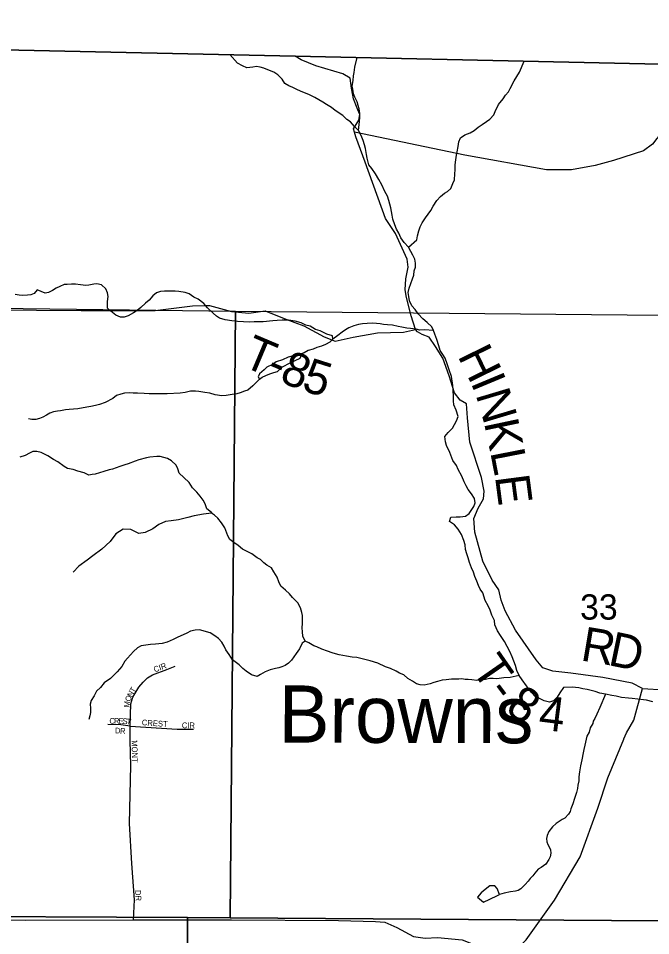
# Model space of a CAD drawing. Extents: x 1310247 to 1552180, y 377264 to 706493.
# Drawn here: x 1419907 to 1425439, y 577088 to 585113 of the extents above; entities that cross this region are included whole.
import ezdxf

# ---------------------------------------------------------------- set-up
doc = ezdxf.new("R2010")
doc.units = 0
for name, color, linetype in [('GM_X_Adjacent_County', 7, 'Continuous'), ('GM_X_County', 7, 'Continuous'), ('GM_X_Minor_River', 7, 'Continuous'), ('GM_X_Minor_River_Text', 7, 'Continuous'), ('GM_X_Section', 7, 'Continuous'), ('GM_X_Section_Text', 7, 'Continuous'), ('GM_X_Township', 7, 'Continuous'), ('GM_X_Township_Road', 7, 'Continuous'), ('GM_X_Township_Road_Text', 7, 'Continuous'), ('GM_X_Township_ROW', 7, 'Continuous'), ('GM_X_Township_Subdivision', 7, 'Continuous'), ('GM_X_Township_Subdivision_Text', 7, 'Continuous')]:
    doc.layers.add(name, color=color, linetype=linetype)

msp = doc.modelspace()

# ---------------------------------------------------------------- linework, layer by layer
at = {"layer": 'GM_X_Adjacent_County'}
msp.add_lwpolyline([(1450715.2, 584179.2), (1442865.9, 584339.2), (1440214.4, 584396.4), (1437663.9, 584451.2), (1433762, 584535.3), (1429423.7, 584628.7), (1427117.6, 584678.4), (1422329.3, 584782.1), (1417357, 584890.2), (1413856.4, 584966.1), (1410790.1, 585032.4), (1410838.6, 590333)], dxfattribs=at)
at = {"layer": 'GM_X_County'}
msp.add_lwpolyline([(1417357, 584890.2), (1422329.3, 584782.1), (1427117.6, 584678.4), (1429423.7, 584628.7), (1433762, 584535.3), (1437663.9, 584451.2)], dxfattribs=at)
at = {"layer": 'GM_X_Minor_River'}
for points in [[(1422906.1, 584087.3), (1422884.5, 584131.5), (1422848.8, 584165.9), (1422813.1, 584208.3), (1422781.3, 584228.6), (1422745.6, 584263), (1422680.1, 584305.7), (1422648.3, 584334), (1422602.6, 584360.5), (1422570.8, 584378.8), (1422535, 584401.2), (1422501.2, 584419.5), (1422449.5, 584446), (1422397.7, 584468.5), (1422349.9, 584487), (1422310.1, 584507.4), (1422274.3, 584523.8), (1422238.5, 584542.1), (1422216.8, 584580.4), (1422177.2, 584618.8), (1422143.4, 584641.1), (1422089.6, 584663.7), (1422055.8, 584676), (1422021.9, 584686.3), (1421990, 584690.7), (1421958, 584684.9), (1421906, 584679.4), (1421868.2, 584697.8), (1421824.5, 584720.2), (1421758.7, 584795.7)], [(1422884.5, 584131.5), (1422893, 584211.5), (1422895.3, 584247.6), (1422895.5, 584279.6), (1422887.8, 584321.8), (1422880.1, 584351.9), (1422870.3, 584382), (1422852.6, 584422.2), (1422840.9, 584452.3), (1422833.2, 584492.5), (1422829.4, 584520.5), (1422835.7, 584568.6), (1422840, 584608.6), (1422844.2, 584640.6), (1422852.5, 584684.5), (1422870.6, 584771.5)], [(1423320.3, 583110.1), (1423392.7, 583175.5), (1423400.9, 583211.5), (1423411.2, 583253.4), (1423423.5, 583289.3), (1423441.7, 583325.2), (1423470, 583369), (1423516.3, 583430.7), (1423536.6, 583470.5), (1423568.9, 583518.3), (1423601.1, 583554.1), (1423635.3, 583583.8), (1423663.3, 583599.5), (1423691.5, 583625.3), (1423709.7, 583667.2), (1423722, 583701.1), (1423726.3, 583751.2), (1423728.6, 583787.2), (1423728.9, 583831.2), (1423735.2, 583875.2), (1423741.5, 583915.2), (1423745.7, 583945.2), (1423754, 583993.2), (1423762.3, 584033.2), (1423774.6, 584067.1), (1423814.7, 584094.8), (1423860.7, 584110.4), (1423894.8, 584132.1), (1423931, 584159.8), (1423965.1, 584185.5), (1424003.2, 584209.2), (1424031.3, 584230.9), (1424067.5, 584268.7), (1424079.7, 584296.6), (1424108.1, 584358.4), (1424150.4, 584408.1), (1424168.6, 584441.9), (1424194.8, 584469.7), (1424211, 584499.6), (1424245.4, 584567.4), (1424267.7, 584605.2), (1424291.9, 584643), (1424331.4, 584739.8)], [(1424016.4, 579972.9), (1423992.8, 580021.2), (1423971.3, 580085.5), (1423947.6, 580119.7), (1423933.8, 580151.9), (1423918.1, 580188.1), (1423900.4, 580230.4), (1423888.7, 580266.5), (1423873, 580304.7), (1423855.4, 580353), (1423841.7, 580393.2), (1423830, 580429.3), (1423820.3, 580465.5), (1423816.6, 580505.6), (1423804.9, 580543.8), (1423785.3, 580596), (1423755.7, 580644.4), (1423724, 580682.7), (1423680.3, 580711.2), (1423690.5, 580749.1), (1423736.5, 580750.7), (1423772.4, 580752.4), (1423818.4, 580758), (1423852.5, 580779.7), (1423892.9, 580841.4), (1423903.1, 580875.4), (1423899.4, 580911.4), (1423871.7, 580953.8), (1423844.1, 580990.1), (1423826.3, 581022.3), (1423808.6, 581058.5), (1423787, 581108.8), (1423755.5, 581167.2), (1423741.7, 581201.4), (1423710.1, 581245.7), (1423682.7, 581314.1), (1423653.2, 581374.5), (1423643.4, 581408.6), (1423639.8, 581454.7), (1423668, 581488.5), (1423706.2, 581528.2), (1423724.4, 581560.1), (1423740.6, 581592), (1423754.8, 581629.9), (1423737.3, 581684.2), (1423717.6, 581730.4), (1423713.9, 581766.5), (1423714.2, 581804.5), (1423712.6, 581856.6), (1423708.9, 581900.7), (1423697.5, 581978.9), (1423677.9, 582039.2), (1423658.3, 582089.5), (1423642.7, 582139.7), (1423621, 582171.9), (1423597.3, 582206.2), (1423585.6, 582248.4), (1423570, 582302.6), (1423552.4, 582348.8), (1423540.7, 582381), (1423524.9, 582413.2), (1423485.3, 582451.6), (1423447.6, 582484), (1423404, 582528.5), (1423380.3, 582564.8), (1423350.6, 582599.1), (1423330.9, 582641.3), (1423323.2, 582679.4), (1423317.5, 582715.5), (1423325.7, 582753.5), (1423356.2, 582833.3), (1423366.5, 582865.3), (1423370.7, 582903.3), (1423383, 582937.2), (1423383.2, 582971.3), (1423377.5, 583007.4), (1423359.8, 583041.6), (1423340, 583073.8), (1423320.3, 583110.1), (1423282.7, 583150.5), (1423255, 583192.8), (1423237.4, 583233), (1423215.7, 583269.3), (1423200, 583307.5), (1423184.3, 583355.7), (1423176.6, 583391.8), (1423165.1, 583454), (1423149.6, 583518.2), (1423135.9, 583556.4), (1423114.2, 583598.7), (1423086.7, 583657), (1423061.1, 583703.3), (1423031.5, 583751.7), (1422999.9, 583798), (1422974.1, 583832.3), (1422960.6, 583890.5), (1422954.8, 583922.6), (1422943.2, 583974.8), (1422935.5, 584006.9), (1422923.8, 584045), (1422906.1, 584087.3)], [(1422659.6, 582307.1), (1422655.8, 582335.2), (1422606, 582349.7), (1422548.2, 582378.2), (1422508.4, 582390.6), (1422460.7, 582419.1), (1422422.8, 582429.5), (1422383, 582447.9), (1422329.2, 582464.4), (1422271.4, 582473), (1422215.5, 582473.5), (1422171.5, 582469.9), (1422133.6, 582466.3), (1422049.6, 582459), (1422007.7, 582457.4), (1421971.8, 582457.8), (1421931.8, 582456.1), (1421875.9, 582458.7), (1421826, 582461.1), (1421776.1, 582465.6), (1421716.3, 582474.2), (1421668.5, 582488.7), (1421640.7, 582506.9), (1421610.9, 582533.2), (1421563.3, 582579.8), (1421529.6, 582618.1), (1421480, 582656.7), (1421442.2, 582675), (1421400.5, 582701.5), (1421366.6, 582715.8), (1421312.8, 582724.3), (1421278.8, 582726.6), (1421187, 582727.5), (1421151, 582723.8), (1421115, 582710.2), (1421082.9, 582686.4), (1421050.6, 582648.7), (1421018.5, 582620.9), (1420980.3, 582583.2), (1420946.1, 582557.5), (1420914, 582535.8), (1420867.9, 582510.2), (1420833.9, 582498.5), (1420800, 582498.8), (1420760.1, 582515.2), (1420716.5, 582549.7), (1420688.7, 582576), (1420687.1, 582636.1), (1420693.4, 582680.1), (1420687.7, 582712.2), (1420674, 582746.4), (1420636.3, 582782.8), (1420594.4, 582789.2), (1420566.4, 582787.4), (1420524.4, 582777.8), (1420496.5, 582776.1), (1420450.6, 582782.5), (1420406.7, 582786.9), (1420372.7, 582787.2), (1420334.8, 582785.6), (1420306.8, 582783.9), (1420270.8, 582768.2), (1420238.7, 582752.5), (1420206.6, 582730.7), (1420170.5, 582713), (1420142.5, 582707.3), (1420072.9, 582738), (1420044.7, 582706.2), (1420016.6, 582694.5), (1419988.7, 582690.7), (1419946.7, 582687.1), (1419914.8, 582691.4), (1419878.9, 582697.8)], [(1423540.7, 582381), (1423460.8, 582387.8), (1423418.9, 582384.1), (1423389, 582392.4), (1423337.1, 582398.9), (1423305.2, 582403.2), (1423263.3, 582411.6), (1423231.4, 582415.9), (1423179.6, 582428.4), (1423137.7, 582430.8), (1423101.8, 582435.2), (1423073.8, 582439.4), (1423041.9, 582443.7), (1423002, 582446.1), (1422960.1, 582444.5), (1422918.1, 582440.9), (1422882.1, 582433.2), (1422842.1, 582423.6), (1422800, 582403.9), (1422770, 582388.2), (1422741.9, 582368.4), (1422701.7, 582338.8), (1422659.6, 582307.1), (1422633.4, 582279.3), (1422595.3, 582259.6), (1422559.3, 582243.9), (1422519.2, 582232.3), (1422487.2, 582218.6), (1422443.2, 582207), (1422407.1, 582187.3), (1422391.6, 582180.5)], [(1422391.6, 582180.5), (1422266.7, 582148.9), (1422218.2, 582125.8), (1422163.7, 582106.8), (1422131.3, 582085.3), (1422082.7, 582060.2), (1422058.2, 582036.5), (1422017.4, 582003.2), (1422004.9, 581975.4), (1422016.5, 581957.1), (1422040.9, 581972.7), (1422071.2, 581988.1), (1422107.6, 582003.4), (1422143.8, 582014.8), (1422174.1, 582024.2)], [(1422174.1, 582024.2), (1422218.9, 582063.5), (1422285.7, 582098.3), (1422372.7, 582140.8), (1422391.6, 582180.5)], [(1422016.5, 581957.1), (1421959.7, 581897), (1421915.5, 581859.4), (1421885.5, 581851.7), (1421849.5, 581838), (1421819.4, 581828.3), (1421777.5, 581822.6), (1421725.5, 581813.1), (1421687.5, 581811.5), (1421629.7, 581820), (1421581.9, 581834.5), (1421540, 581840.9), (1421486.1, 581849.4), (1421456.2, 581851.7), (1421412.3, 581850.1), (1421368.3, 581840.5), (1421322.3, 581834.9), (1421210.4, 581828), (1421148.5, 581826.5), (1421052.7, 581827.4), (1421008.8, 581829.8), (1420948.9, 581832.4), (1420912.9, 581834.8), (1420881, 581837.1), (1420835.1, 581833.5), (1420805, 581823.8), (1420765, 581812.1), (1420732.9, 581788.4), (1420666.7, 581750.9), (1420616.7, 581735.4), (1420582.7, 581725.7), (1420540.7, 581716.1), (1420506.7, 581710.4), (1420428.7, 581697.1), (1420350.8, 581689.8), (1420320.8, 581688.1), (1420276.9, 581680.5), (1420248.9, 581676.8), (1420214.9, 581669.1), (1420182.8, 581657.3), (1420152.8, 581641.6), (1420122.7, 581623.9), (1420092.7, 581612.1), (1420060.7, 581604.4), (1420026.7, 581604.7), (1419996.8, 581609)], [(1420702.4, 581161.7), (1420656.4, 581148.1), (1420580.3, 581124.8), (1420552.4, 581121), (1420524.4, 581117.3), (1420482.6, 581135.7), (1420426.8, 581152.3), (1420386.9, 581166.7), (1420337.1, 581175.1), (1420307.3, 581193.5), (1420253.7, 581234), (1420215.9, 581254.4), (1420164.2, 581286.9), (1420136.3, 581301.2), (1420106.5, 581313.5), (1420068.6, 581323.9), (1420034.7, 581324.2), (1420004.6, 581308.5), (1419966.5, 581288.8), (1419920.5, 581273.2)], [(1424289.5, 579363.3), (1424209.5, 579346), (1424153.6, 579342.5), (1424093.6, 579335.1), (1424061.7, 579337.4), (1424029.7, 579337.7), (1423995.7, 579330), (1423947.8, 579322.4), (1423919.8, 579318.7), (1423873.9, 579325.1), (1423844, 579329.4), (1423816, 579329.6), (1423788.1, 579333.9), (1423760.2, 579332.2), (1423698.3, 579332.7), (1423650.3, 579325.2), (1423616.3, 579321.5), (1423574.3, 579311.8), (1423542.3, 579302.1), (1423510.3, 579290.4), (1423458.3, 579278.9), (1423422.3, 579281.2), (1423390.5, 579291.5), (1423354.7, 579313.9), (1423314.9, 579338.3), (1423281.2, 579368.7), (1423243.4, 579383), (1423213.5, 579401.3), (1423163.8, 579423.8), (1423120, 579438.3), (1423052.3, 579473), (1422984.6, 579491.6), (1422902.9, 579512.4), (1422869, 579520.8), (1422829.1, 579525.1), (1422777.2, 579533.6), (1422713.4, 579544.2), (1422681.5, 579552.5), (1422651.6, 579560.8), (1422611.8, 579575.2), (1422564, 579593.7), (1422520.2, 579614.2), (1422492.3, 579624.4), (1422448.6, 579648.9), (1422416.8, 579665.2), (1422397.1, 579707.5), (1422393.4, 579745.6), (1422391.6, 579781.6), (1422393.9, 579817.7), (1422394.1, 579849.7), (1422392.4, 579887.8), (1422388.6, 579915.9), (1422376.9, 579956.1), (1422353.3, 579998.4), (1422305.7, 580044.9), (1422280, 580079.2), (1422244.3, 580109.6), (1422204.6, 580146), (1422186.9, 580184.2), (1422173.2, 580224.4), (1422143.6, 580270.8), (1422121.9, 580307), (1422082.1, 580329.4), (1422054.3, 580349.7), (1422024.6, 580378.1), (1421996.7, 580392.3), (1421949, 580426.8), (1421869.5, 580469.7), (1421829.8, 580502.1), (1421792, 580528.5), (1421758.3, 580554.8), (1421740.6, 580587), (1421715.1, 580655.4), (1421683.5, 580699.8), (1421653.8, 580740.1), (1421624, 580766.4), (1421596.2, 580788.7), (1421556.5, 580821.2), (1421540.9, 580865.4), (1421523.2, 580897.6), (1421499.4, 580931.9), (1421467.7, 580966.2), (1421432.1, 581006.6), (1421400.5, 581051), (1421354.9, 581095.5), (1421315.2, 581133.9), (1421301.5, 581172.1), (1421287.8, 581204.3), (1421248.1, 581242.7), (1421212.3, 581263.1), (1421148.5, 581279.7), (1421118.6, 581280), (1421058.7, 581274.5), (1421028.7, 581268.8), (1420960.6, 581249.4), (1420928.6, 581239.7), (1420868.5, 581216.2), (1420838.5, 581206.5), (1420794.5, 581192.9), (1420730.4, 581169.4), (1420702.4, 581161.7)], [(1421624, 580766.4), (1421596.2, 580782.7), (1421527.9, 580774), (1421445.5, 580759.6), (1421389.2, 580744.6), (1421308.6, 580724.2), (1421244.4, 580717.4), (1421194.3, 580712.3), (1421135.6, 580683.4), (1421084.8, 580646.2), (1421018.1, 580615.4), (1420961.8, 580606.5), (1420892.4, 580642), (1420824.4, 580643.3), (1420759.5, 580604.5), (1420710, 580535.2), (1420636.6, 580468.3), (1420559.3, 580409.6), (1420508.5, 580372.5), (1420437.3, 580319.7), (1420386.2, 580268.5)], [(1425457.9, 579134.1), (1425402.1, 579148.7), (1425326.3, 579157.4), (1425278.4, 579161.8), (1425244.5, 579164.1), (1425184.6, 579170.7), (1425136.8, 579183.2), (1425098.9, 579187.5), (1425043.1, 579200.1), (1424995.2, 579210.5), (1424955.4, 579222.9), (1424883.6, 579241.6), (1424845.7, 579246), (1424811.9, 579256.3), (1424752, 579260.8), (1424676.1, 579257.5), (1424643.8, 579211.8), (1424621.6, 579173.9), (1424589.4, 579142.2), (1424553.4, 579130.5), (1424507.5, 579142.9), (1424465.8, 579161.3), (1424431.9, 579175.7), (1424396.2, 579214.1), (1424352.8, 579274.6), (1424315.2, 579327), (1424289.5, 579363.3), (1424269.9, 579407.6), (1424258.2, 579451.8), (1424228.8, 579526.1), (1424207.2, 579574.4), (1424185.5, 579616.7), (1424159.9, 579661), (1424126.3, 579713.4), (1424098.7, 579753.7), (1424077.1, 579806), (1424073.4, 579844.1), (1424049.7, 579892.4), (1424034.1, 579934.6), (1424016.4, 579972.9)], [(1422416.8, 579665.2), (1422390.7, 579647.4), (1422368.4, 579597.5), (1422338.1, 579555.8), (1422297.7, 579498), (1422271.6, 579470.2), (1422241.5, 579450.5), (1422213.5, 579438.7), (1422185.4, 579431), (1422157.4, 579425.2), (1422111.4, 579413.6), (1422065.4, 579396), (1422027.3, 579372.3), (1421997.2, 579354.6), (1421947.4, 579369.1), (1421899.7, 579401.6), (1421871.9, 579425.9), (1421840.2, 579456.2), (1421780.6, 579500.8), (1421753, 579547.2), (1421723.3, 579589.5), (1421707.6, 579621.7), (1421687.9, 579654), (1421658.1, 579686.3), (1421626.4, 579710.7), (1421586.6, 579737.1), (1421491, 579762), (1421453, 579760.4), (1421413, 579752.7), (1421380.9, 579733), (1421348.9, 579719.3), (1421302.8, 579699.7), (1421260.7, 579678), (1421208.7, 579656.5), (1421164.6, 579644.8), (1421108.7, 579637.4), (1421062.7, 579633.8), (1421022.8, 579630.2), (1420982.8, 579622.5), (1420950.7, 579606.8), (1420914.5, 579573.1), (1420862.2, 579515.5), (1420840, 579487.6), (1420813.8, 579443.8), (1420771.5, 579396.1), (1420713.2, 579338.5), (1420659, 579299), (1420626.7, 579257.2), (1420590.5, 579225.5), (1420570.3, 579185.6), (1420544, 579145.8), (1420535.8, 579111.8), (1420537.6, 579077.7), (1420537.3, 579039.7), (1420533.1, 579009.6), (1420524.9, 578977.7)], [(1425043.1, 579200.1), (1424996.3, 579082.3), (1424967.9, 579024.5), (1424949.7, 578988.5), (1424935.6, 578964.6), (1424933.4, 578942.6), (1424911.2, 578906.8), (1424900.9, 578866.8), (1424880.7, 578832.9), (1424864.1, 578752.9), (1424853.9, 578715), (1424849.7, 578686.9), (1424837.3, 578624.9), (1424824.9, 578573), (1424816.5, 578521), (1424812.2, 578476.9), (1424810, 578442.9), (1424803.7, 578404.9), (1424799.5, 578374.8), (1424791.3, 578340.9), (1424772.9, 578286.9), (1424758.6, 578241), (1424742.3, 578197), (1424734.1, 578173.1), (1424722, 578149.2), (1424687.8, 578115.4), (1424665.8, 578103.6), (1424611.6, 578068), (1424579.4, 578040.3), (1424549.2, 577998.5), (1424533, 577962.5), (1424528.8, 577936.5), (1424530.6, 577908.5), (1424540.4, 577884.3), (1424554.2, 577860.2), (1424562, 577838), (1424565.8, 577808), (1424561.6, 577777.9), (1424549.4, 577754), (1424521.2, 577714.2), (1424481, 577682.5), (1424455, 577668.7), (1424424.8, 577634.9), (1424408.6, 577611), (1424386.5, 577587.2), (1424368.3, 577565.3), (1424342.2, 577535.5), (1424304, 577497.8), (1424279.9, 577484), (1424257.9, 577478.2), (1424211.9, 577470.6), (1424157.9, 577459.1), (1424116.3, 577449)], [(1424116.3, 577449), (1424095.2, 577500.3), (1424075.7, 577524.8), (1424033.6, 577523.6), (1423990.9, 577492.3), (1423956.3, 577462.8), (1423923.5, 577425.3), (1423976.6, 577380.1)], [(1423976.6, 577380.1), (1424093.9, 577436), (1424116.3, 577449)]]:
    msp.add_lwpolyline(points, dxfattribs=at)
at = {"layer": 'GM_X_Section'}
for points in [[(1416467.6, 582616.9), (1421808, 582550.1), (1421760, 577243.3), (1421388.1, 577247.2), (1416420.6, 577270)], [(1421808, 582550.1), (1427104.8, 582500.3), (1427051.2, 577211.6), (1426765.1, 577209.7), (1421760, 577243.3)], [(1416420.6, 577270), (1421388.1, 577247.2), (1421375.8, 571927.6), (1416021.8, 571924.6), (1416074.6, 577269.4)], [(1421388.1, 577247.2), (1421760, 577243.3), (1426765.1, 577209.7), (1426667.5, 571920), (1421375.8, 571927.6)]]:
    msp.add_lwpolyline(points, close=True, dxfattribs=at)
at = {"layer": 'GM_X_Township'}
msp.add_lwpolyline([(1417357, 584890.2), (1422329.3, 584782.1), (1427117.6, 584678.4), (1429423.7, 584628.7), (1433762, 584535.3), (1437663.9, 584451.2)], dxfattribs=at)
at = {"layer": 'GM_X_Township_Road'}
for points in [[(1422893.1, 584276.7), (1422892.7, 584277.9), (1422872, 584328.1), (1422838.3, 584409.3), (1422822.8, 584502), (1422809.2, 584588.7), (1422746.2, 584628.5), (1422509.7, 584697.3), (1422381, 584751), (1422329.3, 584782.1)], [(1425368.3, 579248.9), (1425277.4, 579295.5), (1425020.3, 579344.7), (1424740.9, 579384.5), (1424583.1, 579400.9), (1424495.8, 579429.4), (1424437.7, 579501.3), (1424256.6, 579759.1), (1424167.1, 579928.2), (1424131.7, 580021.5), (1424110.2, 580112.4), (1424052.5, 580198.2), (1423971, 580365), (1423901.9, 580617.8), (1423893.3, 580738.5), (1423929.9, 580827.7), (1423976.3, 580908.7), (1423984.2, 580976.8), (1423959.5, 581095.9), (1423857.9, 581403.7), (1423837.8, 581616.9), (1423829.2, 581739.6), (1423774.1, 581773.1), (1423723.8, 581836.8), (1423675.8, 581984.6), (1423620.1, 582138.6), (1423556.8, 582240.7), (1423501, 582322.5), (1423439.6, 582348.2), (1423400.1, 582369.4), (1423380.7, 582392), (1423344, 582511.4), (1423302.4, 582671), (1423292.2, 582737.5), (1423296.9, 582833.7), (1423317.9, 582937.5), (1423309.8, 583005.9), (1423205.8, 583229.5), (1423119.4, 583362.3), (1422940.9, 583854.7), (1422861, 584077.6), (1422849.3, 584117.7), (1422840.9, 584146.4), (1422885.1, 584221.4), (1422894.5, 584273.3), (1422893.1, 584276.7)], [(1421546.1, 582599.4), (1421547.5, 582599.4), (1421579.3, 582600.3), (1421772.2, 582548.8), (1421924, 582532.6), (1422066.9, 582554.7), (1422247.2, 582481.5), (1422405.8, 582422.9), (1422583.5, 582327.7), (1422678.6, 582289), (1422837.8, 582322.7), (1423049.3, 582363), (1423275.8, 582366.8), (1423380.7, 582392)], [(1425204.3, 578807.3), (1425205.3, 578809.7), (1425227.2, 578863.4), (1425292.4, 578974), (1425368.3, 579248.9)], [(1425368.3, 579248.9), (1425558.3, 579239.6)], [(1421285.2, 567810), (1421309.4, 568400.5), (1421325.8, 568986.1), (1421344.3, 569288.6), (1421428.2, 569493), (1422023.9, 570943.8), (1422437.6, 571905.9), (1422678.3, 572487.5), (1422794, 572970.1), (1422962.8, 573989.3), (1423147.1, 574986.1), (1423291.3, 575628.5), (1423340.2, 575874.1), (1423413.8, 575996.6), (1423629.6, 576261.6), (1424001.4, 576659), (1424175.8, 576877), (1424351, 577050.8), (1424597.1, 577397.3), (1424822.1, 577776.6), (1424976.3, 578203.9), (1425065.9, 578468.4), (1425204.3, 578807.3)], [(1414953.8, 577262.6), (1416648.5, 577245.3), (1418501.7, 577240.3), (1418754.2, 577239.3), (1419100.5, 577231.8), (1419965.9, 577223.9), (1420915.7, 577225.8), (1421773.2, 577226.2), (1422708.7, 577220.5), (1423033.1, 577211.6), (1423113, 577205.4), (1423219.9, 577158.3), (1423366, 577079.9), (1423467.8, 577065.1), (1423574.1, 577070.2), (1423789.9, 577050.2), (1423938.6, 576991.9), (1424175.8, 576877)]]:
    msp.add_lwpolyline(points, dxfattribs=at)
at = {"layer": 'GM_X_Township_ROW'}
for points in [[(1426219.3, 584384.9), (1425684.3, 584364.9), (1425650, 584375.8), (1425591.5, 584364), (1425557.7, 584348.1), (1425540.9, 584324.4), (1425540.3, 584241.7), (1425549.8, 584178), (1425536.1, 584114.7), (1425495, 584061.4), (1425454.9, 584011.9), (1425375.8, 583952.6), (1425114.2, 583869.5), (1424953.9, 583826), (1424747.2, 583786.5), (1424527.9, 583786.5), (1423813.8, 583915.1), (1422849.3, 584117.7)], [(1418470.5, 582559.9), (1418891.5, 582568.3), (1420458, 582557.1), (1421105.2, 582557.2), (1421430.9, 582596.4), (1421546.1, 582599.4)]]:
    msp.add_lwpolyline(points, dxfattribs=at)
at = {"layer": 'GM_X_Township_Subdivision'}
for points in [[(1420887, 578920.8), (1420890.5, 579115.4), (1420910.2, 579174.2), (1420961.5, 579260.7), (1421000, 579305.1), (1421037.1, 579344.4), (1421079.9, 579369.1), (1421207.5, 579415.8), (1421278.4, 579443.9)], [(1420887, 578920.8), (1420803.2, 578933.2), (1420691, 578934.3)], [(1420915.7, 577225.8), (1420924.6, 577402.2), (1420899.5, 577720.1), (1420879.1, 578067.9), (1420891.4, 578577.5), (1420885.5, 578796.4), (1420887, 578920.8)], [(1420887, 578920.8), (1421297, 578893.4), (1421439.3, 578893.5)]]:
    msp.add_lwpolyline(points, dxfattribs=at)

# ---------------------------------------------------------------- texts
at = {"layer": 'GM_X_Minor_River_Text'}
msp.add_text('Browns', height=500, rotation=359.83495, dxfattribs=at).set_placement((1422183.3, 578777.1))
at = {"layer": 'GM_X_Section_Text'}
msp.add_text('33', height=221, rotation=0.00001, dxfattribs=at).set_placement((1424822.3, 579852.7))
at = {"layer": 'GM_X_Township_Road_Text'}
for s, rotation, p in [('T', 337.10191, (1421854.4, 582075.2)), ('H', 296.13986, (1423747.4, 582162.3)), ('8', 338.39046, (1422181.6, 581937.7)), ('-', 337.3698, (1422062.5, 581987.3)), ('5', 342.39261, (1422375, 581861.9)), ('I', 292.63128, (1423861.7, 581929.8)), ('N', 286.64168, (1423906.3, 581823.9)), ('K', 281.93575, (1423980.3, 581577.2)), ('L', 281.05906, (1424034.7, 581320.1)), ('E', 277.46947, (1424076.9, 581104.8)), ('R', 350.51554, (1424818.3, 579497.1)), ('D', 348.23141, (1425058.2, 579457)), ('T', 304.77891, (1423865.5, 579416.3)), ('-', 307.01373, (1424000.9, 579221.6)), ('8', 326.8908, (1424157.6, 579046.2)), ('4', 352.7904, (1424450, 578894.7))]:
    msp.add_text(s, height=300, rotation=rotation, dxfattribs=at).set_placement(p)
at = {"layer": 'GM_X_Township_Subdivision_Text'}
for s, rotation, p in [('CIR', 19.98231, (1421101.1, 579390.4)), ('N', 61.60672, (1420899.6, 579169.7)), ('T', 58.95893, (1420920.2, 579207.8)), ('M', 83.01506, (1420879.2, 579080.7)), ('O', 69.46697, (1420884.9, 579130.1)), ('C', 359.90287, (1420703.9, 578942.2)), ('R', 359.91677, (1420743.5, 578942.1)), ('E', 357.70448, (1420782.6, 578942)), ('S', 354.80186, (1420817.1, 578940.7)), ('T', 354.30843, (1420852.1, 578937.5)), ('CREST', 356.00632, (1420986.2, 578928.9)), ('CIR', 0.00001, (1421337.5, 578902.6)), ('D', 359.25679, (1420752.2, 578857.1)), ('R', 355.25855, (1420795.2, 578856.5)), ('MONT', 271.39641, (1420898.1, 578796.6)), ('DR', 273.01099, (1420928.9, 577485.6))]:
    msp.add_text(s, height=50, rotation=rotation, dxfattribs=at).set_placement(p)

doc.saveas('drawing.dxf')
